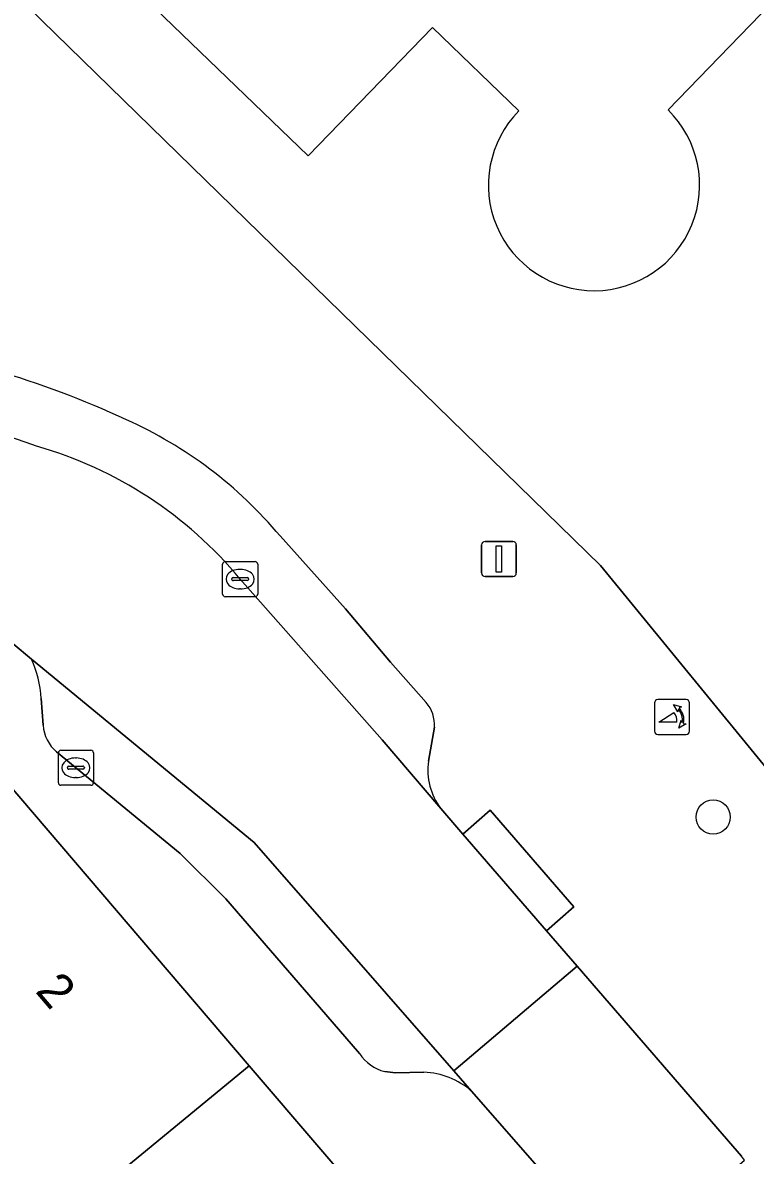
# Model space of a CAD drawing. Extents: x 160349 to 161355, y 381727 to 382854.
# Drawn here: x 160930.73 to 160951.62, y 382607.47 to 382639.78 of the extents above; entities that cross this region are included whole.
import ezdxf

# ---------------------------------------------------------------- set-up
doc = ezdxf.new("R2010")
doc.units = 0
for name, color, linetype in [('IMGEO_Boom', 7, 'Continuous'), ('IMGEO_Erf', 7, 'Continuous'), ('IMGEO_Kolk', 7, 'Continuous'), ('IMGEO_Lichtmast', 7, 'Continuous'), ('IMGEO_Pand', 7, 'Continuous'), ('IMGEO_Pand_nummerreeks', 7, 'Continuous'), ('IMGEO_Parkeervlak_open', 7, 'Continuous'), ('IMGEO_Poller', 7, 'Continuous'), ('IMGEO_Rijbaan_lokaal_open', 7, 'Continuous'), ('IMGEO_Voetpad_open', 7, 'Continuous')]:
    doc.layers.add(name, color=color, linetype=linetype)

msp = doc.modelspace()

# ---------------------------------------------------------------- linework, layer by layer
at = {"layer": 'IMGEO_Boom'}
msp.add_circle((160950.421, 382617.124), 0.489, dxfattribs=at)
at = {"layer": 'IMGEO_Erf'}
for points in [[(160912.986, 382657.691), (160947.212, 382624.295), (160962.811, 382605.245), (160966.124, 382608.606), (160966.205, 382608.542), (160966.579, 382608.951), (160978.949, 382621.945)], [(160977.971, 382624.193), (160966.894, 382612.604), (160958.349, 382620.837), (160967.395, 382630.151), (160957.757, 382639.509), (160959.46, 382641.263), (160956.734, 382643.91), (160953.555, 382640.637), (160952.944, 382641.231), (160949.136, 382637.295)], [(160944.881, 382637.266), (160942.417, 382639.648), (160938.871, 382635.981), (160933.731, 382640.951)]]:
    msp.add_lwpolyline(points, dxfattribs=at)
msp.add_arc((160947.023, 382635.149), 3.012, 135.3333, 45.4477, dxfattribs=at)
at = {"layer": 'IMGEO_Kolk'}
for p, q in [((160936.432, 382623.484), (160936.432, 382624.336)), ((160936.507, 382624.41), (160937.359, 382624.41)), ((160937.433, 382624.336), (160937.433, 382623.484)), ((160936.92, 382624.19), (160936.945, 382624.19)), ((160936.691, 382623.904), (160936.691, 382623.916)), ((160937.129, 382623.867), (160936.731, 382623.867)), ((160936.734, 382623.953), (160937.132, 382623.953)), ((160937.175, 382623.916), (160937.175, 382623.904)), ((160937.359, 382623.41), (160936.507, 382623.41)), ((160936.943, 382623.63), (160936.918, 382623.63)), ((160931.748, 382618.103), (160931.748, 382618.955)), ((160931.823, 382619.029), (160932.675, 382619.029)), ((160932.236, 382618.809), (160932.261, 382618.809)), ((160932.749, 382618.955), (160932.749, 382618.103)), ((160932.007, 382618.523), (160932.007, 382618.535)), ((160932.445, 382618.486), (160932.047, 382618.486)), ((160932.05, 382618.572), (160932.448, 382618.572)), ((160932.491, 382618.535), (160932.491, 382618.523)), ((160932.259, 382618.249), (160932.234, 382618.249)), ((160932.675, 382618.029), (160931.823, 382618.029))]:
    msp.add_line(p, q, dxfattribs=at)
for points in [[(160936.432, 382623.484), (160936.432, 382624.336)], [(160936.507, 382624.41), (160937.359, 382624.41)], [(160937.433, 382624.336), (160937.433, 382623.484)], [(160937.359, 382623.41), (160936.507, 382623.41)], [(160931.748, 382618.103), (160931.748, 382618.955)], [(160931.823, 382619.029), (160932.675, 382619.029)], [(160932.749, 382618.955), (160932.749, 382618.103)], [(160932.675, 382618.029), (160931.823, 382618.029)]]:
    msp.add_lwpolyline(points, dxfattribs=at)
for centre, radius, start, end in [((160936.509, 382624.334), 0.0765, 91.552, 178.448), ((160936.509, 382624.334), 0.0765, 91.552, 178.448), ((160937.357, 382624.334), 0.0765, 1.552, 88.448), ((160937.357, 382624.334), 0.0765, 1.552, 88.448), ((160936.731, 382623.913), 0.0403, 85.8775, 175.7526), ((160936.728, 382623.903), 0.0366, 178.938, 274.7102), ((160937.132, 382623.91), 0.043, 264.8664, 352.4533), ((160937.136, 382623.915), 0.0386, 1.7309, 96.639), ((160936.509, 382623.486), 0.0765, 181.552, 268.448), ((160936.509, 382623.486), 0.0765, 181.552, 268.448), ((160937.357, 382623.486), 0.0765, 271.552, 358.448), ((160937.357, 382623.486), 0.0765, 271.552, 358.448), ((160931.825, 382618.953), 0.0765, 91.552, 178.448), ((160931.825, 382618.953), 0.0765, 91.552, 178.448), ((160932.673, 382618.953), 0.0765, 1.552, 88.448), ((160932.673, 382618.953), 0.0765, 1.552, 88.448), ((160932.047, 382618.532), 0.0403, 85.8775, 175.7526), ((160932.044, 382618.522), 0.0366, 178.938, 274.7102), ((160932.448, 382618.529), 0.043, 264.8664, 352.4533), ((160932.452, 382618.534), 0.0386, 1.7309, 96.639), ((160931.825, 382618.105), 0.0765, 181.552, 268.448), ((160931.825, 382618.105), 0.0765, 181.552, 268.448), ((160932.673, 382618.105), 0.0765, 271.552, 358.448), ((160932.673, 382618.105), 0.0765, 271.552, 358.448)]:
    msp.add_arc(centre, radius, start, end, dxfattribs=at)
for centre, major_axis, ratio, start_param, end_param in [((160936.919, 382623.91), (-0.387, 0.002), 0.722429, 4.712389, 7.853982), ((160936.944, 382623.91), (-0.39, 0.002), 0.717154, 1.570796, 4.712389), ((160932.235, 382618.529), (-0.387, 0.002), 0.722429, 4.712389, 7.853982), ((160932.26, 382618.529), (-0.39, 0.002), 0.717154, 1.570796, 4.712389)]:
    msp.add_ellipse(centre, major_axis=major_axis, ratio=ratio, start_param=start_param, end_param=end_param, dxfattribs=at)
at = {"layer": 'IMGEO_Lichtmast'}
for p, q in [((160943.917, 382624.986), (160944.707, 382624.986)), ((160944.707, 382624.986), (160943.917, 382624.986)), ((160943.817, 382624.086), (160943.817, 382624.886)), ((160943.817, 382624.886), (160943.817, 382624.086)), ((160944.807, 382624.886), (160944.807, 382624.086)), ((160944.807, 382624.086), (160944.807, 382624.886)), ((160944.707, 382623.986), (160943.917, 382623.986)), ((160943.917, 382623.986), (160944.707, 382623.986))]:
    msp.add_line(p, q, dxfattribs=at)
msp.add_lwpolyline([(160944.237, 382624.861), (160944.387, 382624.861), (160944.387, 382624.111), (160944.237, 382624.111), (160944.237, 382624.861)], dxfattribs=at)
for centre, start, end in [((160943.917, 382624.886), 90, 180), ((160943.917, 382624.886), 90, 180), ((160944.707, 382624.886), 0, 90), ((160944.707, 382624.886), 360, 90), ((160943.917, 382624.086), 180, 270), ((160943.917, 382624.086), 180, 270), ((160944.707, 382624.086), 270, 0), ((160944.707, 382624.086), 270, 0)]:
    msp.add_arc(centre, 0.1, start, end, dxfattribs=at)
at = {"layer": 'IMGEO_Pand'}
for points in [[(160949.136, 382637.295), (160952.944, 382641.231), (160953.555, 382640.637), (160956.734, 382643.91), (160959.46, 382641.263), (160957.757, 382639.509), (160967.395, 382630.151), (160968.845, 382633.054), (160975.442, 382639.846), (160966.538, 382648.493), (160965.221, 382647.137), (160962.607, 382649.675), (160965.757, 382652.919), (160964.973, 382653.68), (160967.233, 382656.017), (160971.424, 382651.965), (160972.882, 382653.465)], [(160933.731, 382640.951), (160938.871, 382635.981), (160942.417, 382639.648), (160944.881, 382637.266)]]:
    msp.add_lwpolyline(points, dxfattribs=at)
for points in [[(160923.567, 382616.812), (160928.906, 382603.217), (160937.194, 382610.025), (160930.286, 382618.107), (160928.393, 382618.774)], [(160941.331, 382605.186), (160937.194, 382610.025), (160928.906, 382603.217), (160928.543, 382602.919), (160929.437, 382602.248), (160928.889, 382597.749), (160930.808, 382597.515), (160931.166, 382600.477), (160932.842, 382601.912), (160934.811, 382599.612)]]:
    msp.add_lwpolyline(points, close=True, dxfattribs=at)
msp.add_arc((160947.023, 382635.149), 3.012, 135.3333, 45.4477, dxfattribs=at)
at = {"layer": 'IMGEO_Parkeervlak_open'}
for points in [[(160942.237, 382620.392), (160941.222, 382621.544), (160939.934, 382623.061), (160938.073, 382625.141)], [(160936.93, 382623.913), (160940.984, 382619.326), (160942.657, 382617.371)], [(160937.335, 382616.395), (160930.98, 382621.632)], [(160931.259, 382620.507), (160931.316, 382619.742)], [(160942.305, 382618.718), (160942.471, 382619.691)], [(160931.699, 382618.984), (160935.224, 382616.08), (160936.523, 382614.788), (160939.56, 382611.28), (160940.338, 382610.381)], [(160943.529, 382609.307), (160943.026, 382609.884), (160937.335, 382616.395)], [(160941.057, 382609.864), (160941.363, 382609.828), (160942.175, 382609.847)]]:
    msp.add_lwpolyline(points, dxfattribs=at)
for centre, radius, start, end in [((160922.573, 382604.543), 26.372, 65.0734, 82.5344), ((160922.742, 382604.918), 24.278, 69.7903, 81.7754), ((160928.69, 382617.292), 12.233, 39.9118, 65.89), ((160927.925, 382616.461), 11.689, 39.6088, 74.0891), ((160928.083, 382620.316), 3.182, 3.4329, 24.4237), ((160941.524, 382619.764), 0.95, 355.5757, 41.3432), ((160932.384, 382619.806), 1.07, 183.4156, 230.1972), ((160944.054, 382618.456), 1.769, 171.4684, 217.8218), ((160941.35, 382611.03), 1.202, 212.6702, 255.8934), ((160942.072, 382607.621), 2.229, 49.1666, 87.3474)]:
    msp.add_arc(centre, radius, start, end, dxfattribs=at)
at = {"layer": 'IMGEO_Poller'}
for p, q in [((160949.652, 382620.473), (160948.844, 382620.473)), ((160949.652, 382620.473), (160948.844, 382620.473)), ((160948.75, 382620.378), (160948.75, 382619.571)), ((160948.75, 382620.378), (160948.75, 382619.571)), ((160949.746, 382619.571), (160949.746, 382620.378)), ((160949.746, 382619.571), (160949.746, 382620.378)), ((160948.844, 382619.476), (160949.652, 382619.476)), ((160948.844, 382619.476), (160949.652, 382619.476))]:
    msp.add_line(p, q, dxfattribs=at)
for points in [[(160949.385, 382619.829), (160948.872, 382619.829), (160949.302, 382620.104)], [(160949.429, 382620.202), (160949.417, 382620.129), (160949.292, 382620.334)], [(160949.292, 382620.334), (160949.523, 382620.268), (160949.452, 382620.236)], [(160949.445, 382619.657), (160949.511, 382619.888), (160949.541, 382619.82)], [(160949.577, 382619.793), (160949.649, 382619.782), (160949.445, 382619.657)]]:
    msp.add_lwpolyline(points, dxfattribs=at)
for centre, radius, start, end in [((160948.844, 382620.378), 0.0946, 90, 180), ((160948.844, 382620.378), 0.0946, 90, 180), ((160949.652, 382620.378), 0.0946, 0, 90), ((160949.652, 382620.378), 0.0946, 0, 90), ((160949.057, 382619.879), 0.332, 351.3247, 42.4854), ((160949.071, 382619.889), 0.476, 351.7527, 41.1691), ((160949.071, 382619.889), 0.516, 349.3569, 42.2912), ((160948.844, 382619.571), 0.0946, 180, 270), ((160948.844, 382619.571), 0.0946, 180, 270), ((160949.652, 382619.571), 0.0946, 270, 0), ((160949.652, 382619.571), 0.0946, 270, 0)]:
    msp.add_arc(centre, radius, start, end, dxfattribs=at)
at = {"layer": 'IMGEO_Rijbaan_lokaal_open'}
msp.add_lwpolyline([(160919.472, 382623.122), (160920.818, 382623.319), (160921.542, 382623.309), (160929.263, 382622.399), (160929.543, 382622.366), (160930.455, 382622.063), (160930.98, 382621.632), (160937.335, 382616.395), (160943.026, 382609.884), (160946.54, 382612.867), (160945.664, 382613.88), (160943.279, 382616.637), (160942.657, 382617.371), (160940.984, 382619.326), (160936.93, 382623.913)], dxfattribs=at)
msp.add_lwpolyline([(160951.318, 382607.34), (160951.226, 382607.447), (160950.981, 382607.735), (160946.54, 382612.867), (160943.026, 382609.884), (160943.529, 382609.307), (160947.599, 382604.651), (160947.852, 382604.361)], close=True, dxfattribs=at)
for centre, radius, start, end in [((160922.742, 382604.918), 24.278, 69.7903, 81.7754), ((160927.925, 382616.461), 11.689, 39.6088, 74.0891)]:
    msp.add_arc(centre, radius, start, end, dxfattribs=at)
at = {"layer": 'IMGEO_Voetpad_open'}
for points in [[(160947.212, 382624.295), (160912.986, 382657.691), (160910.263, 382654.905), (160912.788, 382647.225), (160913.776, 382647.55), (160916.177, 382640.248), (160915.189, 382639.923), (160917.343, 382633.223), (160917.546, 382632.621), (160917.646, 382632.358)], [(160938.073, 382625.141), (160939.934, 382623.061), (160941.222, 382621.544), (160942.237, 382620.392)], [(160981.534, 382620.362), (160964.66, 382602.988), (160963.927, 382602.233), (160961.836, 382604.255), (160962.811, 382605.245), (160947.212, 382624.295)], [(160930.98, 382621.632), (160930.455, 382622.063), (160929.543, 382622.366), (160929.263, 382622.399)], [(160928.411, 382622.108), (160927.696, 382621.618), (160930.286, 382618.107), (160937.194, 382610.025), (160941.331, 382605.186), (160945.452, 382600.364), (160949.514, 382595.612), (160953.65, 382590.773), (160957.743, 382585.985), (160961.999, 382581.006), (160966.103, 382576.206), (160970.39, 382571.189), (160974.509, 382566.371), (160975.075, 382565.843), (160977.275, 382563.792), (160981.474, 382559.807), (160986.285, 382555.24), (160990.245, 382552.874), (160997.768, 382549.068), (161001.046, 382547.459), (161002.835, 382546.797)], [(160931.316, 382619.742), (160931.259, 382620.507)], [(160942.471, 382619.691), (160942.305, 382618.718)], [(160940.338, 382610.381), (160939.56, 382611.28), (160936.523, 382614.788), (160935.224, 382616.08), (160931.699, 382618.984)], [(160942.657, 382617.371), (160943.279, 382616.637), (160944.066, 382617.317), (160946.451, 382614.56), (160945.664, 382613.88), (160946.54, 382612.867), (160950.981, 382607.735), (160951.226, 382607.447)], [(160942.175, 382609.847), (160941.363, 382609.828), (160941.057, 382609.864)], [(160947.599, 382604.651), (160943.529, 382609.307)]]:
    msp.add_lwpolyline(points, dxfattribs=at)
msp.add_lwpolyline([(160943.279, 382616.637), (160945.664, 382613.88), (160946.451, 382614.56), (160944.066, 382617.317)], close=True, dxfattribs=at)
for centre, radius, start, end in [((160922.573, 382604.543), 26.372, 65.0734, 82.5344), ((160928.69, 382617.292), 12.233, 39.9118, 65.89), ((160928.083, 382620.316), 3.182, 3.4329, 24.4237), ((160941.524, 382619.764), 0.95, 355.5757, 41.3432), ((160932.384, 382619.806), 1.07, 183.4156, 230.1972), ((160944.054, 382618.456), 1.769, 171.4684, 217.8218), ((160941.35, 382611.03), 1.202, 212.6702, 255.8934), ((160942.072, 382607.621), 2.229, 49.1666, 87.3474)]:
    msp.add_arc(centre, radius, start, end, dxfattribs=at)

# ---------------------------------------------------------------- texts
at = {"layer": 'IMGEO_Pand_nummerreeks'}
msp.add_text('2', height=1, rotation=310.5218, dxfattribs=at).set_placement((160931.067, 382612.146))

doc.saveas('drawing.dxf')
